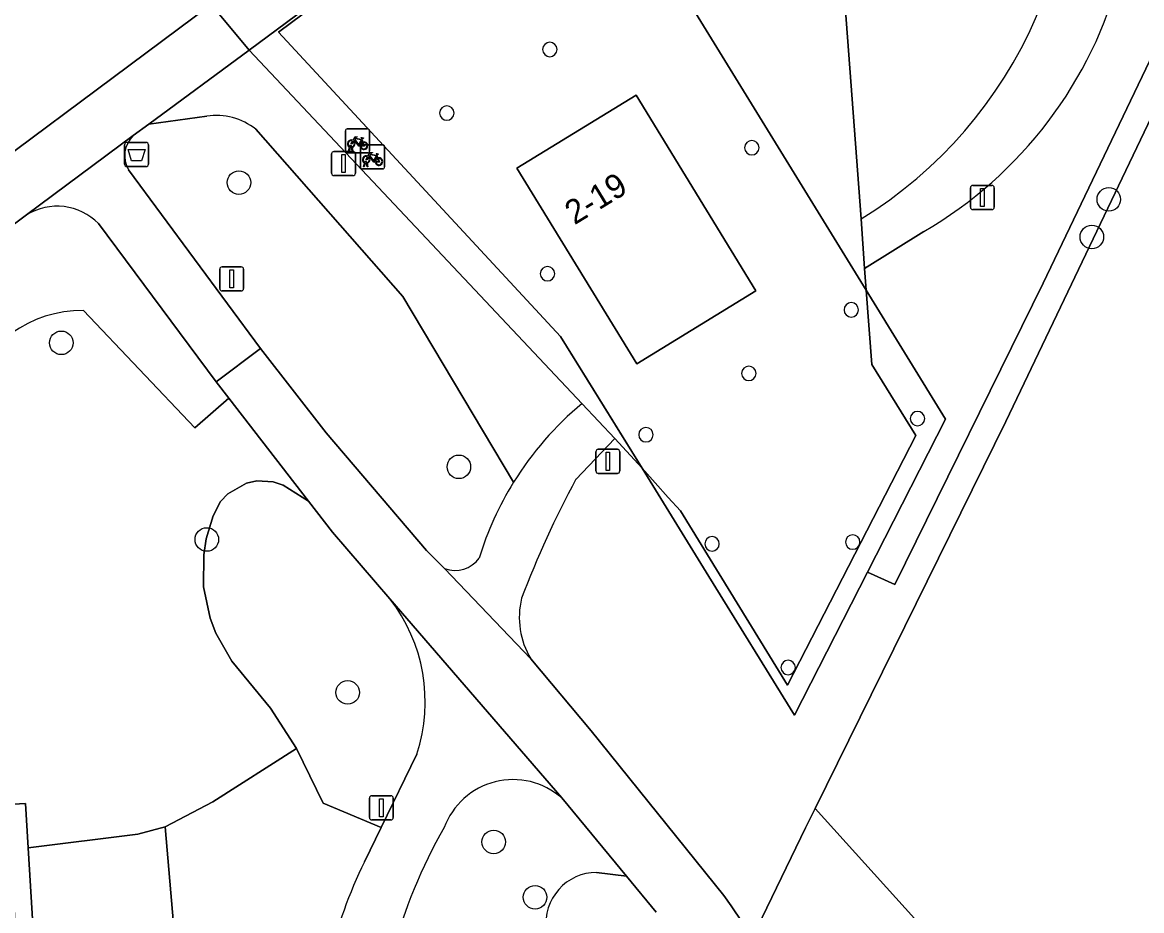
# Model space of a CAD drawing. Extents: x 160663 to 161506, y 382245 to 383291.
# Drawn here: x 161295.3 to 161341.79, y 382687.44 to 382724.32 of the extents above; entities that cross this region are included whole.
import ezdxf

# ---------------------------------------------------------------- set-up
doc = ezdxf.new("R2010")
doc.units = 0
for name, color, linetype in [('IMGEO_Afvalbak', 7, 'Continuous'), ('IMGEO_Boom', 7, 'Continuous'), ('IMGEO_Erf', 7, 'Continuous'), ('IMGEO_Fietsenrek', 7, 'Continuous'), ('IMGEO_Groenvoorziening', 7, 'Continuous'), ('IMGEO_Lichtmast', 7, 'Continuous'), ('IMGEO_Pand', 7, 'Continuous'), ('IMGEO_Pand_nummerreeks', 7, 'Continuous'), ('IMGEO_Pand_overbouw', 7, 'Continuous'), ('IMGEO_Rijbaan_lokaal_open', 7, 'Continuous'), ('IMGEO_Voetpad_gesloten', 7, 'Continuous'), ('IMGEO_Voetpad_open', 7, 'Continuous')]:
    doc.layers.add(name, color=color, linetype=linetype)

msp = doc.modelspace()

# ---------------------------------------------------------------- linework, layer by layer
at = {"layer": 'IMGEO_Afvalbak'}
for p, q in [((161299.55, 382718.434), (161299.55, 382719.234)), ((161299.55, 382719.234), (161299.55, 382718.434)), ((161299.65, 382719.334), (161300.44, 382719.334)), ((161300.44, 382719.334), (161299.65, 382719.334)), ((161300.54, 382719.234), (161300.54, 382718.434)), ((161300.54, 382718.434), (161300.54, 382719.234)), ((161300.44, 382718.334), (161299.65, 382718.334)), ((161299.65, 382718.334), (161300.44, 382718.334))]:
    msp.add_line(p, q, dxfattribs=at)
msp.add_lwpolyline([(161299.693, 382719.048), (161300.397, 382719.048), (161300.248, 382718.578), (161299.842, 382718.578), (161299.693, 382719.048)], dxfattribs=at)
for centre, start, end in [((161299.65, 382719.234), 90, 180), ((161299.65, 382719.234), 90, 180), ((161300.44, 382719.234), 0, 90), ((161300.44, 382719.234), 360, 90), ((161299.65, 382718.434), 180, 270), ((161299.65, 382718.434), 180, 270), ((161300.44, 382718.434), 270, 0), ((161300.44, 382718.434), 270, 0)]:
    msp.add_arc(centre, 0.1, start, end, dxfattribs=at)
at = {"layer": 'IMGEO_Boom'}
for centre in [(161304.298, 382717.667), (161340.425, 382716.971), (161339.721, 382715.411), (161296.921, 382711.014), (161313.433, 382705.865), (161302.964, 382702.848), (161308.814, 382696.498), (161314.879, 382690.288), (161316.597, 382687.992)]:
    msp.add_circle(centre, 0.489, dxfattribs=at)
at = {"layer": 'IMGEO_Erf'}
msp.add_lwpolyline([(161347.337, 382731.152), (161336.143, 382707.751), (161328.224, 382691.684), (161342.013, 382676.415), (161351.086, 382665.864), (161352.774, 382667.255), (161359.696, 382659.505), (161391.786, 382621.825)], dxfattribs=at)
at = {"layer": 'IMGEO_Fietsenrek'}
for p, q in [((161308.723, 382718.973), (161308.723, 382719.814)), ((161308.723, 382719.814), (161308.723, 382718.973)), ((161308.798, 382719.898), (161309.639, 382719.898)), ((161309.639, 382719.898), (161308.798, 382719.898)), ((161309.723, 382719.823), (161309.723, 382718.982)), ((161309.723, 382718.982), (161309.723, 382719.823)), ((161308.85, 382718.982), (161308.889, 382719.142)), ((161308.919, 382719.13), (161308.884, 382718.982)), ((161308.961, 382719.154), (161308.96, 382719.158)), ((161309.002, 382718.982), (161308.968, 382719.124)), ((161308.992, 382719.165), (161308.993, 382719.158)), ((161309, 382719.128), (161309.035, 382718.982)), ((161309.345, 382718.313), (161309.345, 382719.154)), ((161309.345, 382719.154), (161309.345, 382718.313)), ((161309.41, 382719.447), (161309.446, 382719.352)), ((161309.42, 382719.238), (161310.261, 382719.238)), ((161310.261, 382719.238), (161309.42, 382719.238)), ((161310.345, 382719.163), (161310.345, 382718.322)), ((161310.345, 382718.322), (161310.345, 382719.163)), ((161309.648, 382718.898), (161308.807, 382718.898)), ((161308.807, 382718.898), (161309.648, 382718.898)), ((161308.884, 382718.982), (161308.85, 382718.982)), ((161309.035, 382718.982), (161309.002, 382718.982)), ((161310.032, 382718.787), (161310.068, 382718.692)), ((161310.27, 382718.238), (161309.429, 382718.238)), ((161309.429, 382718.238), (161310.27, 382718.238)), ((161309.472, 382718.322), (161309.511, 382718.482)), ((161309.506, 382718.322), (161309.472, 382718.322)), ((161309.541, 382718.47), (161309.506, 382718.322)), ((161309.583, 382718.494), (161309.582, 382718.498)), ((161309.624, 382718.322), (161309.59, 382718.464)), ((161309.614, 382718.505), (161309.615, 382718.498)), ((161309.622, 382718.468), (161309.657, 382718.322)), ((161309.657, 382718.322), (161309.624, 382718.322))]:
    msp.add_line(p, q, dxfattribs=at)
for points in [[(161309.036, 382719.424), (161309.131, 382719.588), (161309.217, 382719.574), (161309.219, 382719.565), (161309.163, 382719.554), (161309.136, 382719.509), (161309.392, 382719.468)], [(161309.057, 382719.372), (161309.005, 382719.282), (161308.965, 382719.257), (161308.966, 382719.304), (161309.021, 382719.398)], [(161309.332, 382719.18), (161309.282, 382719.18), (161309.091, 382719.431), (161309.072, 382719.399)], [(161309.379, 382719.443), (161309.122, 382719.484), (161309.105, 382719.455), (161309.272, 382719.235), (161309.379, 382719.443)], [(161309.427, 382719.345), (161309.397, 382719.422), (161309.288, 382719.204), (161309.331, 382719.204)], [(161309.361, 382719.204), (161309.481, 382719.203), (161309.437, 382719.317)], [(161309.457, 382719.324), (161309.512, 382719.179), (161309.362, 382719.179)], [(161309.392, 382719.468), (161309.417, 382719.517), (161309.411, 382719.521), (161309.388, 382719.525), (161309.376, 382719.532), (161309.375, 382719.535), (161309.377, 382719.54), (161309.472, 382719.525), (161309.474, 382719.515), (161309.464, 382719.502), (161309.452, 382719.496), (161309.438, 382719.502), (161309.41, 382719.447)], [(161309.679, 382718.712), (161309.627, 382718.622), (161309.587, 382718.597), (161309.588, 382718.644), (161309.643, 382718.738)], [(161309.658, 382718.764), (161309.753, 382718.928), (161309.839, 382718.914), (161309.841, 382718.905), (161309.785, 382718.894), (161309.758, 382718.849), (161310.014, 382718.808)], [(161309.954, 382718.52), (161309.904, 382718.52), (161309.713, 382718.771), (161309.694, 382718.739)], [(161310.001, 382718.783), (161309.744, 382718.824), (161309.727, 382718.795), (161309.894, 382718.575), (161310.001, 382718.783)], [(161310.049, 382718.685), (161310.019, 382718.762), (161309.91, 382718.544), (161309.953, 382718.544)], [(161309.983, 382718.544), (161310.103, 382718.543), (161310.059, 382718.657)], [(161310.079, 382718.664), (161310.134, 382718.519), (161309.984, 382718.519)], [(161310.014, 382718.808), (161310.039, 382718.857), (161310.033, 382718.861), (161310.01, 382718.865), (161309.998, 382718.872), (161309.997, 382718.875), (161309.999, 382718.88), (161310.094, 382718.865), (161310.096, 382718.855), (161310.086, 382718.842), (161310.074, 382718.836), (161310.06, 382718.842), (161310.032, 382718.787)]]:
    msp.add_lwpolyline(points, dxfattribs=at)
for centre, radius, start, end in [((161308.801, 382719.82), 0.0779, 92.4484, 184.2845), ((161308.801, 382719.82), 0.0779, 92.4484, 184.2845), ((161309.645, 382719.82), 0.0779, 2.4484, 94.2845), ((161309.645, 382719.82), 0.0779, 2.4484, 94.2845), ((161308.963, 382719.283), 0.159, 62.6766, 242.1369), ((161308.963, 382719.283), 0.129, 63.3192, 238.903), ((161308.943, 382719.154), 0.0499, 12.8025, 158.6934), ((161308.963, 382719.283), 0.159, 253.9967, 271.7867), ((161308.943, 382719.154), 0.0174, 12.8025, 163.4502), ((161308.963, 382719.283), 0.129, 253.415, 269.0204), ((161308.963, 382719.283), 0.129, 283.6043, 43.4302), ((161308.963, 382719.283), 0.159, 283.5766, 46.6042), ((161309.49, 382719.199), 0.159, 113.3408, 178.3217), ((161309.49, 382719.199), 0.159, 187.0065, 105.7708), ((161309.423, 382719.16), 0.0779, 92.4484, 184.2845), ((161309.423, 382719.16), 0.0779, 92.4484, 184.2845), ((161309.49, 382719.199), 0.129, 113.923, 177.9556), ((161309.49, 382719.199), 0.129, 188.6715, 104.5883), ((161310.267, 382719.16), 0.0779, 2.4484, 94.2845), ((161310.267, 382719.16), 0.0779, 2.4484, 94.2845), ((161308.801, 382718.976), 0.0779, 182.4484, 274.2845), ((161308.801, 382718.976), 0.0779, 182.4484, 274.2845), ((161309.585, 382718.623), 0.159, 62.6766, 242.1369), ((161309.585, 382718.623), 0.129, 63.3192, 238.903), ((161309.585, 382718.623), 0.129, 283.6043, 43.4302), ((161309.585, 382718.623), 0.159, 283.5766, 46.6042), ((161309.645, 382718.976), 0.0779, 272.4484, 4.2845), ((161309.645, 382718.976), 0.0779, 272.4484, 4.2845), ((161310.112, 382718.539), 0.159, 113.3408, 178.3217), ((161310.112, 382718.539), 0.159, 187.0065, 105.7708), ((161310.112, 382718.539), 0.129, 113.923, 177.9556), ((161310.112, 382718.539), 0.129, 188.6715, 104.5883), ((161309.423, 382718.316), 0.0779, 182.4484, 274.2845), ((161309.423, 382718.316), 0.0779, 182.4484, 274.2845), ((161309.565, 382718.494), 0.0499, 12.8025, 158.6934), ((161309.585, 382718.623), 0.159, 253.9967, 271.7867), ((161309.565, 382718.494), 0.0174, 12.8025, 163.4502), ((161309.585, 382718.623), 0.129, 253.415, 269.0204), ((161310.267, 382718.316), 0.0779, 272.4484, 4.2845), ((161310.267, 382718.316), 0.0779, 272.4484, 4.2845)]:
    msp.add_arc(centre, radius, start, end, dxfattribs=at)
at = {"layer": 'IMGEO_Groenvoorziening'}
for points in [[(161332.746, 382715.633), (161330.285, 382714.104), (161330.353, 382713.201), (161333.65, 382707.843), (161330.404, 382701.495), (161331.533, 382700.977), (161337.697, 382713.486), (161346.223, 382731.302), (161349.183, 382740.184), (161361.199, 382750), (161366.416, 382754.262), (161365.727, 382755.252)], [(161338.628, 382735.45), (161337.578, 382747.548), (161330.857, 382742.549), (161332.694, 382740.051), (161330.562, 382738.421), (161328.661, 382740.916), (161328.293, 382740.642), (161330.145, 382716.157)], [(161316.418, 382697.891), (161318.926, 382694.91), (161324.44, 382688.072), (161324.738, 382687.634), (161325.631, 382686.32), (161327.823, 382690.87), (161328.224, 382691.684), (161336.143, 382707.751), (161347.337, 382731.152), (161347.107, 382731.612), (161350.119, 382738.881), (161349.183, 382740.184), (161346.223, 382731.302), (161337.697, 382713.486), (161331.533, 382700.977), (161330.404, 382701.495), (161327.368, 382695.557), (161323.815, 382701.31), (161321.041, 382705.804), (161319.907, 382707.036), (161318.294, 382705.346)], [(161318.547, 382708.488), (161304.719, 382723.166), (161300.561, 382720.097), (161302.961, 382720.42)], [(161302.961, 382720.42), (161300.561, 382720.097), (161299.91, 382719.619)], [(161305, 382719.884), (161311.11, 382712.932), (161315.705, 382705.223)], [(161311.11, 382712.932), (161305, 382719.884)], [(161299.718, 382718.193), (161305.199, 382710.782), (161307.92, 382707.278), (161312.082, 382702.394), (161312.84, 382701.639)], [(161295.475, 382716.324), (161291.181, 382713.132)], [(161297.836, 382712.353), (161302.462, 382707.483), (161303.872, 382708.72), (161303.35, 382709.393), (161298.464, 382715.965)], [(161315.705, 382705.223), (161311.11, 382712.932)], [(161302.834, 382702.217), (161302.942, 382702.876), (161303.227, 382703.826), (161303.535, 382704.42), (161303.836, 382704.75), (161304.609, 382705.189), (161305.047, 382705.279), (161305.715, 382705.239), (161306.139, 382705.098), (161307.188, 382704.438), (161303.872, 382708.72), (161302.462, 382707.483), (161297.836, 382712.353)], [(161310.569, 382700.388), (161308.185, 382703.151), (161307.188, 382704.438), (161306.139, 382705.098), (161305.715, 382705.239), (161305.047, 382705.279), (161304.609, 382705.189), (161303.836, 382704.75), (161303.535, 382704.42), (161303.227, 382703.826), (161302.942, 382702.876), (161302.834, 382702.217), (161302.828, 382700.884), (161303.1, 382699.578), (161303.336, 382698.954), (161303.998, 382697.796), (161305.613, 382695.842), (161306.684, 382694.175), (161307.791, 382691.899), (161310.208, 382690.895), (161311.687, 382693.938)], [(161294.693, 382692.026), (161294.705, 382691.847), (161295.439, 382691.881), (161295.55, 382690.05), (161300.101, 382690.617), (161301.236, 382690.914), (161303.22, 382691.954), (161306.684, 382694.175), (161305.613, 382695.842), (161303.998, 382697.796), (161303.336, 382698.954), (161303.1, 382699.578), (161302.828, 382700.884), (161302.834, 382702.217)], [(161309.513, 382689.465), (161310.208, 382690.895), (161307.791, 382691.899), (161306.684, 382694.175), (161303.22, 382691.954), (161301.236, 382690.914), (161301.578, 382686.896), (161301.954, 382685.692), (161302.203, 382684.456), (161302.321, 382683.2), (161302.307, 382681.938), (161301.97, 382679.774), (161301.412, 382678.506), (161300.99, 382677.187), (161300.816, 382676.353), (161301.378, 382676.802), (161307.613, 382681.063)], [(161319.153, 382689.024), (161320.398, 382688.864), (161317.703, 382692.115)], [(161359.696, 382659.505), (161352.774, 382667.255), (161351.086, 382665.864), (161342.013, 382676.415), (161328.224, 382691.684), (161327.823, 382690.87), (161325.631, 382686.32)], [(161321.633, 382687.374), (161320.398, 382688.864), (161319.153, 382689.024)]]:
    msp.add_lwpolyline(points, dxfattribs=at)
msp.add_lwpolyline([(161302.307, 382681.938), (161302.321, 382683.2), (161302.203, 382684.456), (161301.954, 382685.692), (161301.578, 382686.896), (161301.236, 382690.914), (161300.101, 382690.617), (161295.55, 382690.05), (161296.566, 382673.249), (161296.583, 382672.978), (161300.816, 382676.353), (161300.99, 382677.187), (161301.412, 382678.506), (161301.97, 382679.774)], close=True, dxfattribs=at)
for centre, radius, start, end in [((161320.392, 382731.957), 18.567, 301.6862, 10.8443), ((161323.88, 382730.842), 17.604, 300.2401, 345.403), ((161303.364, 382717.806), 2.645, 51.7838, 98.7595), ((161303.364, 382717.806), 2.645, 51.7838, 98.7595), ((161300.708, 382718.786), 1.154, 133.7638, 210.8995), ((161296.746, 382714.282), 2.405, 44.4072, 121.8952), ((161297.763, 382707.412), 4.942, 89.1569, 162.8267), ((161297.763, 382707.412), 4.942, 89.1569, 162.8267), ((161327.089, 382698.184), 13.384, 129.6563, 148.2682), ((161326.918, 382698.25), 13.204, 148.1217, 163.1551), ((161352.978, 382686.537), 39.456, 151.5283, 159.4196), ((161313.271, 382702.81), 1.248, 249.8084, 323.9547), ((161305.05, 382696.11), 6.983, 341.8823, 37.7848), ((161319.267, 382699.605), 3.325, 166.06, 211.0349), ((161315.684, 382689.83), 3.049, 48.5349, 159.7806), ((161331.271, 382680.255), 21.291, 150.052, 180.4854), ((161325.853, 382681.354), 18.242, 153.6008, 180.9145), ((161319.16, 382686.905), 2.119, 90.1952, 186.2871), ((161319.16, 382686.905), 2.119, 90.1952, 186.2871)]:
    msp.add_arc(centre, radius, start, end, dxfattribs=at)
at = {"layer": 'IMGEO_Lichtmast'}
for p, q in [((161308.145, 382718.059), (161308.145, 382718.859)), ((161308.145, 382718.859), (161308.145, 382718.059)), ((161308.245, 382718.959), (161309.035, 382718.959)), ((161309.035, 382718.959), (161308.245, 382718.959)), ((161309.135, 382718.859), (161309.135, 382718.059)), ((161309.135, 382718.059), (161309.135, 382718.859)), ((161309.035, 382717.959), (161308.245, 382717.959)), ((161308.245, 382717.959), (161309.035, 382717.959)), ((161334.676, 382716.648), (161334.676, 382717.448)), ((161334.676, 382717.448), (161334.676, 382716.648)), ((161334.776, 382717.548), (161335.566, 382717.548)), ((161335.566, 382717.548), (161334.776, 382717.548)), ((161335.666, 382717.448), (161335.666, 382716.648)), ((161335.666, 382716.648), (161335.666, 382717.448)), ((161335.566, 382716.548), (161334.776, 382716.548)), ((161334.776, 382716.548), (161335.566, 382716.548)), ((161303.501, 382713.269), (161303.501, 382714.069)), ((161303.501, 382714.069), (161303.501, 382713.269)), ((161303.601, 382714.169), (161304.391, 382714.169)), ((161304.391, 382714.169), (161303.601, 382714.169)), ((161304.491, 382714.069), (161304.491, 382713.269)), ((161304.491, 382713.269), (161304.491, 382714.069)), ((161304.391, 382713.169), (161303.601, 382713.169)), ((161303.601, 382713.169), (161304.391, 382713.169)), ((161319.224, 382706.593), (161320.014, 382706.593)), ((161320.014, 382706.593), (161319.224, 382706.593)), ((161319.124, 382705.693), (161319.124, 382706.493)), ((161319.124, 382706.493), (161319.124, 382705.693)), ((161320.114, 382706.493), (161320.114, 382705.693)), ((161320.114, 382705.693), (161320.114, 382706.493)), ((161320.014, 382705.593), (161319.224, 382705.593)), ((161319.224, 382705.593), (161320.014, 382705.593)), ((161309.817, 382692.206), (161310.607, 382692.206)), ((161310.607, 382692.206), (161309.817, 382692.206)), ((161309.717, 382691.306), (161309.717, 382692.106)), ((161309.717, 382692.106), (161309.717, 382691.306)), ((161310.707, 382692.106), (161310.707, 382691.306)), ((161310.707, 382691.306), (161310.707, 382692.106)), ((161310.607, 382691.206), (161309.817, 382691.206)), ((161309.817, 382691.206), (161310.607, 382691.206))]:
    msp.add_line(p, q, dxfattribs=at)
for points in [[(161308.565, 382718.834), (161308.715, 382718.834), (161308.715, 382718.084), (161308.565, 382718.084), (161308.565, 382718.834)], [(161335.096, 382717.423), (161335.246, 382717.423), (161335.246, 382716.673), (161335.096, 382716.673), (161335.096, 382717.423)], [(161303.921, 382714.044), (161304.071, 382714.044), (161304.071, 382713.294), (161303.921, 382713.294), (161303.921, 382714.044)], [(161319.544, 382706.468), (161319.694, 382706.468), (161319.694, 382705.718), (161319.544, 382705.718), (161319.544, 382706.468)], [(161310.137, 382692.081), (161310.287, 382692.081), (161310.287, 382691.331), (161310.137, 382691.331), (161310.137, 382692.081)]]:
    msp.add_lwpolyline(points, dxfattribs=at)
for centre, start, end in [((161308.245, 382718.859), 90, 180), ((161308.245, 382718.859), 90, 180), ((161309.035, 382718.859), 0, 90), ((161309.035, 382718.859), 360, 90), ((161308.245, 382718.059), 180, 270), ((161308.245, 382718.059), 180, 270), ((161309.035, 382718.059), 270, 0), ((161309.035, 382718.059), 270, 0), ((161334.776, 382717.448), 90, 180), ((161334.776, 382717.448), 90, 180), ((161335.566, 382717.448), 0, 90), ((161335.566, 382717.448), 360, 90), ((161334.776, 382716.648), 180, 270), ((161334.776, 382716.648), 180, 270), ((161335.566, 382716.648), 270, 0), ((161335.566, 382716.648), 270, 0), ((161303.601, 382714.069), 90, 180), ((161303.601, 382714.069), 90, 180), ((161304.391, 382714.069), 0, 90), ((161304.391, 382714.069), 360, 90), ((161303.601, 382713.269), 180, 270), ((161303.601, 382713.269), 180, 270), ((161304.391, 382713.269), 270, 0), ((161304.391, 382713.269), 270, 0), ((161319.224, 382706.493), 90, 180), ((161319.224, 382706.493), 90, 180), ((161320.014, 382706.493), 0, 90), ((161320.014, 382706.493), 360, 90), ((161319.224, 382705.693), 180, 270), ((161319.224, 382705.693), 180, 270), ((161320.014, 382705.693), 270, 0), ((161320.014, 382705.693), 270, 0), ((161309.817, 382692.106), 90, 180), ((161309.817, 382692.106), 90, 180), ((161310.607, 382692.106), 0, 90), ((161310.607, 382692.106), 360, 90), ((161309.817, 382691.306), 180, 270), ((161309.817, 382691.306), 180, 270), ((161310.607, 382691.306), 270, 0), ((161310.607, 382691.306), 270, 0)]:
    msp.add_arc(centre, 0.1, start, end, dxfattribs=at)
at = {"layer": 'IMGEO_Pand'}
msp.add_lwpolyline([(161320.817, 382710.14), (161325.772, 382713.173), (161320.795, 382721.304), (161315.839, 382718.27)], close=True, dxfattribs=at)
for centre, start, end in [((161317.211, 382723.195), 90, 270), ((161317.211, 382723.195), 270, 90), ((161312.932, 382720.554), 90, 270), ((161312.932, 382720.554), 270, 90), ((161325.6, 382719.116), 90, 270), ((161325.6, 382719.116), 270, 90), ((161317.113, 382713.885), 90, 270), ((161317.113, 382713.885), 270, 90), ((161329.731, 382712.382), 90, 270), ((161329.731, 382712.382), 270, 90), ((161325.476, 382709.744), 90, 270), ((161325.476, 382709.744), 270, 90), ((161332.48, 382707.866), 90, 270), ((161332.48, 382707.866), 270, 90), ((161321.204, 382707.198), 90, 270), ((161321.204, 382707.198), 270, 90), ((161323.95, 382702.666), 90, 270), ((161323.95, 382702.666), 270, 90), ((161329.79, 382702.741), 90, 270), ((161329.79, 382702.741), 270, 90), ((161327.107, 382697.533), 90, 270), ((161327.107, 382697.533), 270, 90)]:
    msp.add_arc(centre, 0.3, start, end, dxfattribs=at)
at = {"layer": 'IMGEO_Pand_overbouw'}
for points in [[(161333.65, 382707.843), (161330.353, 382713.201), (161329.112, 382715.218), (161318.169, 382733.004), (161305.941, 382723.916), (161317.66, 382711.28), (161319.037, 382709.05), (161321.041, 382705.804), (161323.815, 382701.31), (161327.368, 382695.557), (161330.404, 382701.495)], [(161320.817, 382710.14), (161315.839, 382718.27), (161320.795, 382721.304), (161325.772, 382713.173)]]:
    msp.add_lwpolyline(points, close=True, dxfattribs=at)
at = {"layer": 'IMGEO_Rijbaan_lokaal_open'}
msp.add_lwpolyline([(161286.096, 382721.09), (161290.266, 382715.481), (161303.147, 382725.066), (161328.109, 382743.486), (161351.689, 382760.93), (161347.511, 382766.597), (161327.569, 382751.834), (161298.292, 382730.148), (161294.296, 382727.188)], close=True, dxfattribs=at)
at = {"layer": 'IMGEO_Voetpad_gesloten'}
for points in [[(161330.145, 382716.157), (161330.285, 382714.104), (161332.746, 382715.633)], [(161325.631, 382686.32), (161324.738, 382687.634), (161324.44, 382688.072), (161318.926, 382694.91), (161316.418, 382697.891), (161312.84, 382701.639), (161312.082, 382702.394), (161307.92, 382707.278), (161305.199, 382710.782), (161303.35, 382709.393), (161303.872, 382708.72), (161307.188, 382704.438), (161308.185, 382703.151), (161310.569, 382700.388), (161317.703, 382692.115), (161320.398, 382688.864), (161321.633, 382687.374)], [(161318.294, 382705.346), (161319.907, 382707.036), (161318.547, 382708.488)], [(161312.84, 382701.639), (161316.418, 382697.891)], [(161317.703, 382692.115), (161310.569, 382700.388)], [(161311.687, 382693.938), (161310.208, 382690.895), (161309.513, 382689.465)]]:
    msp.add_lwpolyline(points, dxfattribs=at)
for centre, radius, start, end in [((161320.392, 382731.957), 18.567, 301.6862, 10.8443), ((161323.88, 382730.842), 17.604, 300.2401, 345.403), ((161327.089, 382698.184), 13.384, 129.6563, 148.2682), ((161326.918, 382698.25), 13.204, 148.1217, 163.1551), ((161352.978, 382686.537), 39.456, 151.5283, 159.4196), ((161313.271, 382702.81), 1.248, 249.8084, 323.9547), ((161305.05, 382696.11), 6.983, 341.8823, 37.7848), ((161319.267, 382699.605), 3.325, 166.06, 211.0349), ((161315.684, 382689.83), 3.049, 48.5349, 159.7806), ((161331.271, 382680.255), 21.291, 150.052, 180.4854), ((161325.853, 382681.354), 18.242, 153.6008, 180.9145)]:
    msp.add_arc(centre, radius, start, end, dxfattribs=at)
at = {"layer": 'IMGEO_Voetpad_open'}
for points in [[(161304.719, 382723.166), (161328.293, 382740.642), (161328.109, 382743.486), (161303.147, 382725.066)], [(161330.285, 382714.104), (161330.145, 382716.157), (161328.293, 382740.642), (161304.719, 382723.166), (161318.547, 382708.488), (161319.907, 382707.036), (161321.041, 382705.804), (161317.66, 382711.28), (161305.941, 382723.916), (161318.169, 382733.004), (161330.353, 382713.201)], [(161322.634, 382704.042), (161327.075, 382696.793), (161332.418, 382707.161), (161330.586, 382710.111), (161330.353, 382713.201), (161318.169, 382733.004), (161305.941, 382723.916), (161317.66, 382711.28), (161321.041, 382705.804), (161322.121, 382704.595)], [(161320.817, 382710.14), (161315.839, 382718.27), (161320.795, 382721.304), (161325.772, 382713.173)], [(161322.121, 382704.595), (161321.041, 382705.804), (161323.815, 382701.31), (161327.368, 382695.557), (161330.404, 382701.495), (161333.65, 382707.843), (161330.353, 382713.201), (161330.586, 382710.111), (161332.418, 382707.161), (161327.075, 382696.793), (161322.634, 382704.042)], [(161296.698, 382671.077), (161296.583, 382672.978), (161296.566, 382673.249), (161295.55, 382690.05), (161295.439, 382691.881), (161294.705, 382691.847), (161295.915, 382671.641), (161297.153, 382651.226), (161297.623, 382643.345), (161298.525, 382637.903), (161299.298, 382633.42), (161299.33, 382633.343), (161300.022, 382633.469), (161299.323, 382637.694), (161298.369, 382643.457), (161298.333, 382644.052), (161296.704, 382670.983)]]:
    msp.add_lwpolyline(points, close=True, dxfattribs=at)
for points in [[(161299.91, 382719.619), (161300.561, 382720.097), (161304.719, 382723.166), (161303.147, 382725.066), (161290.266, 382715.481), (161289.287, 382714.749)], [(161291.181, 382713.132), (161295.475, 382716.324), (161299.91, 382719.619)], [(161299.91, 382719.619), (161295.475, 382716.324)], [(161298.464, 382715.965), (161303.35, 382709.393), (161305.199, 382710.782), (161299.718, 382718.193)]]:
    msp.add_lwpolyline(points, dxfattribs=at)
for centre, radius, start, end in [((161317.211, 382723.195), 0.3, 90, 270), ((161317.211, 382723.195), 0.3, 270, 90), ((161312.932, 382720.554), 0.3, 90, 270), ((161312.932, 382720.554), 0.3, 270, 90), ((161300.708, 382718.786), 1.154, 133.7638, 210.8995), ((161325.6, 382719.116), 0.3, 90, 270), ((161325.6, 382719.116), 0.3, 270, 90), ((161296.746, 382714.282), 2.405, 44.4072, 121.8952), ((161317.113, 382713.885), 0.3, 90, 270), ((161317.113, 382713.885), 0.3, 270, 90), ((161329.731, 382712.382), 0.3, 90, 270), ((161329.731, 382712.382), 0.3, 270, 90), ((161325.476, 382709.744), 0.3, 90, 270), ((161325.476, 382709.744), 0.3, 270, 90), ((161332.48, 382707.866), 0.3, 90, 270), ((161332.48, 382707.866), 0.3, 270, 90), ((161321.204, 382707.198), 0.3, 90, 270), ((161321.204, 382707.198), 0.3, 270, 90), ((161323.95, 382702.666), 0.3, 90, 270), ((161323.95, 382702.666), 0.3, 270, 90), ((161329.79, 382702.741), 0.3, 90, 270), ((161329.79, 382702.741), 0.3, 270, 90), ((161327.107, 382697.533), 0.3, 90, 270), ((161327.107, 382697.533), 0.3, 270, 90)]:
    msp.add_arc(centre, radius, start, end, dxfattribs=at)

# ---------------------------------------------------------------- texts
at = {"layer": 'IMGEO_Pand_nummerreeks'}
msp.add_text('2-19', height=1, rotation=31.4753, dxfattribs=at).set_placement((161318.234, 382715.89))

doc.saveas('drawing.dxf')
